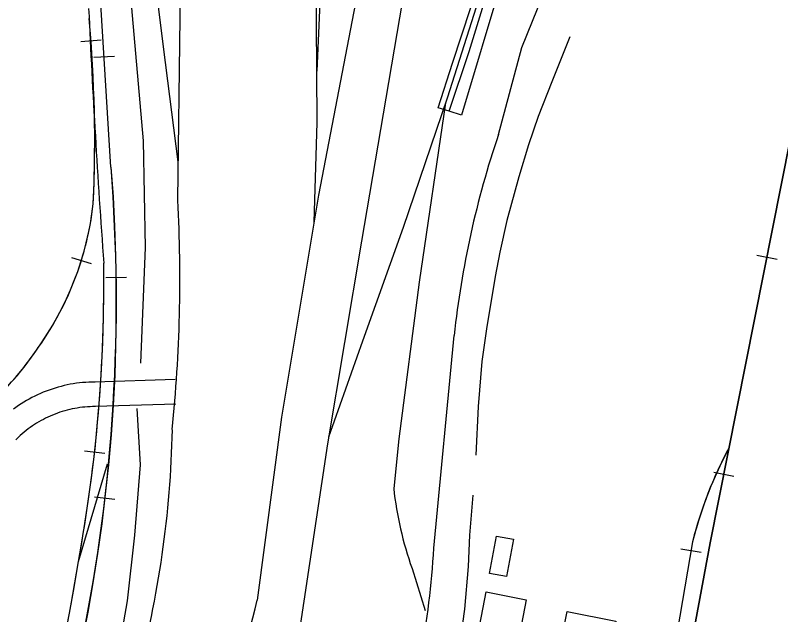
# Model space of a CAD drawing. Extents: x 3297716 to 3335574, y 688621 to 713991.
# Drawn here: x 3319601 to 3320535, y 703800 to 704532 of the extents above; entities that cross this region are included whole.
import ezdxf

# ---------------------------------------------------------------- set-up
doc = ezdxf.new("R2010")
doc.units = 0
for name, color, linetype in [('V-BLDG-OTLN', 7, 'Continuous'), ('V-BRDG-OTLN', 7, 'Continuous'), ('V-RAIL-TRAK', 7, 'Continuous'), ('V-ROAD-CNTR', 7, 'Continuous'), ('V-TOPO-SHOR', 7, 'Continuous')]:
    doc.layers.add(name, color=color, linetype=linetype)

msp = doc.modelspace()

# ---------------------------------------------------------------- linework, layer by layer
at = {"layer": 'V-BLDG-OTLN'}
for points in [[(3320179.39, 703850.64), (3320187.89, 703896.16), (3320208.71, 703892.27), (3320200.22, 703846.76)], [(3320165.52, 703777.18), (3320175.35, 703828), (3320224.29, 703818.53), (3320214.46, 703767.71)], [(3320389, 703756.71), (3320298.49, 703299.14), (3320179.19, 703322.74), (3320274.39, 703804.02), (3320333.6, 703792.31), (3320328.91, 703768.6)]]:
    msp.add_lwpolyline(points, close=True, dxfattribs=at)
at = {"layer": 'V-BRDG-OTLN'}
for points in [[(3320130.26, 704414.79), (3320154.59, 704487.57), (3320219.01, 704697.03)], [(3320194.55, 704574.64), (3320145.48, 704410.02), (3320130.26, 704414.79), (3320116.96, 704418.95), (3320134.18, 704473.39), (3320190.34, 704644.52)]]:
    msp.add_lwpolyline(points, dxfattribs=at)
at = {"layer": 'V-RAIL-TRAK'}
for points in [[(3319717.66, 704346.6), (3319667.56, 705162.72), (3319623.63, 705901.16), (3319559.44, 706993.62), (3319532.25, 707440.77), (3319528.62, 707488.62), (3319522.25, 707537.94), (3319516.13, 707577.53), (3319508.43, 707627.21)], [(3319717.66, 704346.6), (3319667.56, 705162.72), (3319646.6, 705515.05)], [(3319598.82, 704087), (3319603.04, 704091.99), (3319607.19, 704096.99), (3319611.26, 704102.08), (3319615.22, 704107.29), (3319619.1, 704112.51), (3319622.9, 704117.79), (3319626.58, 704123.18), (3319628.94, 704126.47), (3319632.71, 704131.82), (3319636.34, 704137.26), (3319639.9, 704142.74), (3319643.36, 704148.31), (3319646.75, 704153.93), (3319649.99, 704159.6), (3319653.16, 704165.31), (3319656.22, 704171.08), (3319659.19, 704176.93), (3319662.03, 704182.8), (3319664.82, 704188.74), (3319667.45, 704194.71), (3319670.02, 704200.76), (3319672.44, 704206.82), (3319674.79, 704212.93), (3319677.02, 704219.06), (3319679.16, 704225.27), (3319681.14, 704231.49), (3319683.05, 704237.73), (3319684.86, 704244.05), (3319686.55, 704250.35), (3319688.13, 704256.7), (3319689.57, 704263.1), (3319690.93, 704269.47), (3319692.18, 704275.89), (3319693.29, 704282.37), (3319694.32, 704288.82), (3319695.24, 704295.28), (3319696.01, 704301.79), (3319697.07, 704326.77), (3319697.59, 704355.59), (3319697.79, 704384.21), (3319697.49, 704412.95), (3319696.51, 704441.8), (3319695.22, 704470.45), (3319693.44, 704499.06), (3319690.99, 704527.77)], [(3319680.83, 704499.77), (3319705.74, 704501.89)], [(3320568.39, 704490.49), (3320448.81, 703887.81), (3320356.81, 703392.78)], [(3320356.81, 703392.78), (3320448.81, 703887.81), (3320568.39, 704490.49)], [(3319696.91, 704480.58), (3319721.87, 704482.12)], [(3319717.66, 704346.6), (3319720.32, 704310.23), (3319722.13, 704274), (3319723.32, 704237.73), (3319724.11, 704201.21), (3319724.05, 704164.83), (3319723.35, 704128.62), (3319722.26, 704092.16), (3319720.31, 704055.84), (3319717.73, 704019.69), (3319714.54, 703983.27), (3319710.69, 703947.22), (3319706.43, 703911.14), (3319701.34, 703875), (3319695.59, 703839.22), (3319689.21, 703803.39), (3319682.57, 703768.82)], [(3319669.53, 704236.25), (3319693.43, 704228.92)], [(3320505.76, 704239.07), (3320530.28, 704234.21)], [(3319736.38, 704212.04), (3319711.38, 704211.5)], [(3320471.95, 704004.46), (3320468.39, 703997.72), (3320464.33, 703989.71), (3320460.47, 703981.64), (3320456.71, 703973.55), (3320453.07, 703965.32), (3320449.6, 703957.1), (3320446.26, 703948.8), (3320443.11, 703940.39), (3320440.07, 703932.01), (3320437.17, 703923.54), (3320434.45, 703914.97), (3320431.85, 703906.43), (3320429.39, 703897.85), (3320427.12, 703889.16), (3320341.49, 703385.6)], [(3319590.99, 703523.43), (3319601.61, 703553.64), (3319611.73, 703584.3), (3319621.28, 703614.86), (3319630.32, 703645.68), (3319638.65, 703676.8), (3319646.59, 703707.8), (3319654.02, 703739.06), (3319660.74, 703770.61), (3319667.08, 703802.04), (3319672.87, 703833.55), (3319677.95, 703865.36), (3319713.25, 703984.5)], [(3320453.21, 703974.24), (3320477.73, 703969.37)], [(3319722.53, 703940.85), (3319697.7, 703943.79)], [(3320427.12, 703889.16), (3320341.49, 703385.6)], [(3320437.6, 703876.23), (3320412.96, 703880.42)]]:
    msp.add_lwpolyline(points, dxfattribs=at)
for centre, radius, start, end in [((3318051.18, 704378.3), 1646.6, 357.337, 5.20821), ((3317640.28, 704182.8), 2083.83, 348.54128, 4.50844), ((3319323.51, 704343.79), 374.86, 323.94988, 353.56805), ((3319317.09, 704332.15), 373.43, 291.57724, 325.97345), ((3320924.05, 703762.31), 512.86, 151.82559, 165.67955), ((3317858.81, 704145.7), 1840.61, 324.89365, 351.23929)]:
    msp.add_arc(centre, radius, start, end, dxfattribs=at)
at = {"layer": 'V-ROAD-CNTR'}
for points in [[(3320218.89, 704492.49), (3320291.01, 704670.7), (3320419.93, 704986.14), (3320464.96, 705103.87), (3320613.35, 705469.47)], [(3320403.55, 705293.7), (3320329.81, 705048.35), (3320219.26, 704718.3), (3320128, 704430.91), (3320074.15, 704272.86), (3320024.59, 704133.94), (3319983.2, 704016.79)], [(3320136.78, 704926.28), (3320092.95, 704665.58), (3320023.31, 704256.03), (3319981.85, 704008.73), (3319946.15, 703770.7)], [(3319990.27, 704917.07), (3319981.51, 704752.52), (3319968.95, 704463.65)], [(3320081.27, 704913.48), (3320040.53, 704674.45), (3319970.81, 704312.28), (3319925.71, 704041.28), (3319896.12, 703818.2)], [(3319799.12, 704306.1), (3319802.08, 704529.26), (3319805.56, 704765.6)], [(3319966.36, 704745.36), (3319967.8, 704524.13), (3319968.81, 704401.07), (3319965.34, 704279.41)], [(3319799.74, 704353.07), (3319781.9, 704493.51), (3319756.8, 704693.47)], [(3320190.41, 704386.27), (3320218.89, 704492.49)], [(3320125.98, 704424.99), (3320093.68, 704206), (3320069.04, 704015.04), (3320062.6, 703954.4)], [(3319677.95, 703865.36), (3319679.56, 703874.45), (3319685.06, 703906.31), (3319689.99, 703938.53), (3319694.37, 703970.56), (3319698.19, 704002.77), (3319701.27, 704035.15), (3319703.98, 704067.34), (3319706.12, 704099.71), (3319707.52, 704132.25), (3319708.55, 704164.61), (3319709.03, 704196.95), (3319708.76, 704229.47)], [(3320111.53, 703881.61), (3320136.23, 704141.13)], [(3319698.16, 704084.27), (3319694.51, 704084.22), (3319690.69, 704084.09), (3319686.88, 704083.88), (3319683.07, 704083.57), (3319679.27, 704083.18), (3319675.48, 704082.7), (3319671.7, 704082.13), (3319667.94, 704081.47), (3319664.19, 704080.73), (3319660.46, 704079.9), (3319656.75, 704078.99), (3319653.06, 704077.99), (3319649.4, 704076.91), (3319645.76, 704075.74), (3319642.15, 704074.49), (3319638.57, 704073.16), (3319635.02, 704071.74), (3319631.51, 704070.25), (3319628.03, 704068.67), (3319624.58, 704067.01), (3319621.18, 704065.28), (3319617.82, 704063.47), (3319614.5, 704061.57), (3319611.22, 704059.61), (3319607.99, 704057.57), (3319604.81, 704055.45), (3319601.68, 704053.27), (3319598.6, 704051.01)], [(3319796.01, 704087.35), (3319697.85, 704084.26)], [(3319796.96, 704057.36), (3319698.8, 704054.27)], [(3319698.49, 704054.27), (3319695.19, 704054.23), (3319692.06, 704054.12), (3319688.94, 704053.94), (3319685.82, 704053.69), (3319682.7, 704053.37), (3319679.6, 704052.98), (3319676.5, 704052.51), (3319673.42, 704051.98), (3319670.35, 704051.37), (3319667.29, 704050.69), (3319664.26, 704049.94), (3319661.23, 704049.12), (3319658.23, 704048.24), (3319655.25, 704047.28), (3319652.29, 704046.26), (3319649.36, 704045.17), (3319646.46, 704044.01), (3319643.57, 704042.78), (3319640.72, 704041.49), (3319637.9, 704040.13), (3319635.11, 704038.71), (3319632.36, 704037.22), (3319629.64, 704035.67), (3319626.96, 704034.06), (3319624.31, 704032.39), (3319621.7, 704030.66), (3319619.14, 704028.87), (3319616.61, 704027.02), (3319614.13, 704025.11), (3319611.7, 704023.14), (3319609.31, 704021.12), (3319606.96, 704019.05), (3319604.67, 704016.92), (3319602.39, 704014.7), (3319601.51, 704013.83)], [(3319685.32, 704000.35), (3319710.15, 703997.4)], [(3320084.93, 703856.77), (3320101.05, 703805.26)]]:
    msp.add_lwpolyline(points, dxfattribs=at)
for centre, radius, start, end in [((3331833.82, 705101.36), 12156.38, 182.646027, 184.11291), ((3321284.14, 704015.98), 1154.72, 161.29592, 173.77769), ((3317975.13, 704209.79), 1826.53, 354.23404, 3.02269), ((3317850.58, 704203.31), 1858.35, 349.52238, 0.80676), ((3318545.87, 704050.52), 1246.91, 344.80557, 358.87681), ((3320496.23, 704002.22), 436.26, 186.29324, 199.47549), ((3319081.37, 703938.96), 1031.75, 341.96915, 356.81335), ((3143576.4, 747177.49), 181572.77, 346.1275328, 346.1843661)]:
    msp.add_arc(centre, radius, start, end, dxfattribs=at)
at = {"layer": 'V-TOPO-SHOR'}
for points in [[(3319753.9, 704107.4), (3319759.71, 704248.61), (3319757.27, 704378.52), (3319741.7, 704555.37), (3319736.86, 704604.18), (3319733.91, 704629.13)], [(3320277.48, 704505.73), (3320255.66, 704450.58), (3320238.87, 704408.32), (3320226.9, 704373.58), (3320215.3, 704334.85), (3320200.5, 704281.32), (3320191.94, 704242.72), (3320186.37, 704213.23), (3320175.74, 704149.29), (3320170.09, 704109.25), (3320165.73, 704054.55), (3320162.95, 703995.12)], [(3319702.52, 703666.71), (3319718.93, 703710.3), (3319737.78, 703817.27), (3319746.62, 703897.48), (3319753.59, 703983.21), (3319749.55, 704052.09)], [(3320086.91, 703527.25), (3320106.35, 703601.3), (3320129.48, 703693.07), (3320138.04, 703731.42), (3320141.94, 703754.11), (3320144.65, 703772.19), (3320149.35, 703807.01), (3320153.97, 703859.04), (3320155.38, 703897.24), (3320159.53, 703946.25)]]:
    msp.add_lwpolyline(points, dxfattribs=at)

doc.saveas('drawing.dxf')
